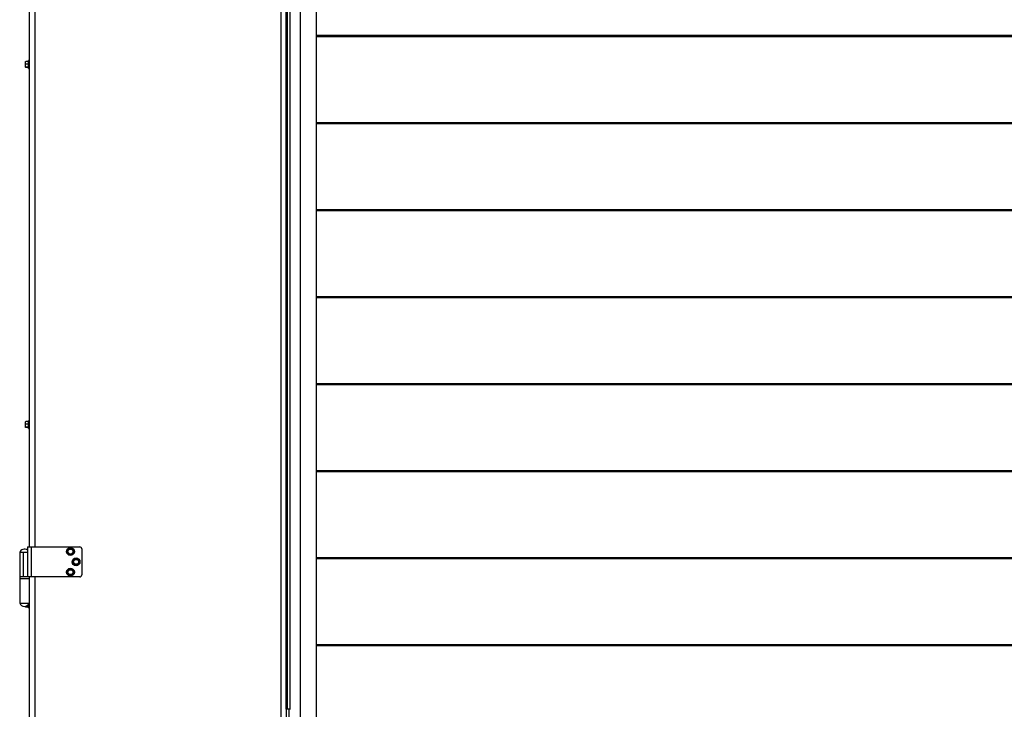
# Model space of a CAD drawing. Header units: inches. Extents: x 170 to 288, y 234 to 248.
# Tile 385 of 480: x 251.01 to 253.2, y 241.86 to 243.39. Entities that reach past the tile are written whole.
import ezdxf

# ---------------------------------------------------------------- set-up
doc = ezdxf.new("R2010")
doc.units = ezdxf.units.IN
doc.header["$LTSCALE"] = 0.25
doc.header["$MEASUREMENT"] = 0
doc.layers.add('STANDARD Z GUIDE MOTOR RH', color=7, linetype='Continuous')

msp = doc.modelspace()

# ---------------------------------------------------------------- linework, layer by layer
at = {"layer": 'STANDARD Z GUIDE MOTOR RH'}
for p, q in [((251.5933498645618, 244.1811111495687), (251.5933498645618, 240.1477778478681)), ((251.6056498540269, 244.1811111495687), (251.6056498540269, 240.1394444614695)), ((251.6058041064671, 241.8568326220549), (251.6058041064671, 244.1811111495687)), ((251.6069209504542, 241.8568326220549), (251.6069209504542, 244.1811111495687)), ((251.6085033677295, 241.8568326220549), (251.6085033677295, 244.1811111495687)), ((251.6085513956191, 241.8568326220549), (251.6085513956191, 244.1811111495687)), ((251.6146862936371, 241.8560896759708), (251.6146862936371, 244.1811111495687)), ((251.6371340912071, 240.4115050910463), (251.6371340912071, 244.1887244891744)), ((251.6723164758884, 244.1887244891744), (251.6723164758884, 240.4522490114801)), ((251.0350165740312, 243.6477778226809), (251.0350165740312, 242.2177778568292)), ((251.0473164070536, 243.6477778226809), (251.0473164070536, 242.2177778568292)), ((255.5389830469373, 243.3534825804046), (251.6723164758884, 243.3534825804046)), ((255.5389830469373, 243.3522587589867), (251.6723164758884, 243.3522587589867)), ((255.5389830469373, 243.3510349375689), (251.6723164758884, 243.3510349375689)), ((251.0275745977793, 243.2959900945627), (251.0270164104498, 243.2956698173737)), ((251.0270164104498, 243.2832191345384), (251.0270164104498, 243.2956889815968)), ((251.0333498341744, 243.2959900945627), (251.0275745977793, 243.2959900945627)), ((251.0350165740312, 243.298111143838), (251.0333498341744, 243.298111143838)), ((251.0333498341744, 243.2807778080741), (251.0333498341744, 243.298111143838)), ((251.0275745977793, 243.2900850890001), (251.0270164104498, 243.2930375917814)), ((251.0275745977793, 243.2828988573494), (251.0270164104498, 243.2832191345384)), ((251.0333498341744, 243.2900850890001), (251.0275745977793, 243.2900850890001)), ((251.0333498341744, 243.283539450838), (251.0275745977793, 243.283539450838)), ((251.0333498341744, 243.2828988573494), (251.0275745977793, 243.2828988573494)), ((251.0333498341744, 243.2807778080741), (251.0350165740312, 243.2807778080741)), ((255.5389830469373, 243.1601492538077), (251.6723164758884, 243.1601492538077)), ((255.5389830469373, 243.1589254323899), (251.6723164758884, 243.1589254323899)), ((255.5389830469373, 243.157701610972), (251.6723164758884, 243.157701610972)), ((255.5389830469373, 242.9668159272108), (251.6723164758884, 242.9668159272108)), ((255.5389830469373, 242.9655921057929), (251.6723164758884, 242.9655921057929)), ((255.5389830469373, 242.9643682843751), (251.6723164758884, 242.9643682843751)), ((255.5389830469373, 242.7734825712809), (251.6723164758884, 242.7734825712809)), ((255.5389830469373, 242.772258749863), (251.6723164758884, 242.772258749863)), ((255.5389830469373, 242.7710349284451), (251.6723164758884, 242.7710349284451)), ((255.5389830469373, 242.580149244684), (251.6723164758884, 242.580149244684)), ((255.5389830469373, 242.5789254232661), (251.6723164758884, 242.5789254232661)), ((255.5389830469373, 242.5777016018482), (251.6723164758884, 242.5777016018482)), ((251.0275745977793, 242.4961459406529), (251.0270164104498, 242.4956303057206)), ((251.0270164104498, 242.4832585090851), (251.0270164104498, 242.495693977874)), ((251.0275745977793, 242.4904755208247), (251.0270164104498, 242.4933107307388)), ((251.0333498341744, 242.4961459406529), (251.0275745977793, 242.4961459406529)), ((251.0333498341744, 242.4904755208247), (251.0275745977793, 242.4904755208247)), ((251.0350165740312, 242.4981111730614), (251.0333498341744, 242.4981111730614)), ((251.0333498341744, 242.4807777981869), (251.0333498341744, 242.4981111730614)), ((251.0275745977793, 242.4827430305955), (251.0270164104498, 242.4832585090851)), ((251.0333498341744, 242.4837741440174), (251.0275745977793, 242.4837741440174)), ((251.0333498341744, 242.4827430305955), (251.0275745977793, 242.4827430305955)), ((251.0333498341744, 242.4807777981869), (251.0350165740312, 242.4807777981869)), ((255.5389830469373, 242.3868159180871), (251.6723164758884, 242.3868159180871)), ((255.5389830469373, 242.3855920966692), (251.6723164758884, 242.3855920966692)), ((255.5389830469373, 242.3843682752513), (251.6723164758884, 242.3843682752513)), ((251.0140163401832, 242.2052777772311), (251.0140163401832, 242.0927778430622)), ((251.0310498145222, 242.2052777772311), (251.0140163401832, 242.2052777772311)), ((251.0226047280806, 242.151111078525), (251.0226047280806, 242.2052777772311)), ((251.0310498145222, 242.2177778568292), (251.0310498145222, 242.151111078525)), ((251.0310498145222, 242.2177778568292), (251.1475163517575, 242.2177778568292)), ((251.0391832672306, 242.2177778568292), (251.0391832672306, 242.151111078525)), ((251.1206191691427, 242.2034483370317), (251.1238293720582, 242.2018006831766)), ((251.1263265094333, 242.2145692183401), (251.1232946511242, 242.2126127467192)), ((251.1270395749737, 242.2001530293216), (251.130071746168, 242.2021095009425)), ((251.1327472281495, 242.21127391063), (251.129537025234, 242.212921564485)), ((251.1516830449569, 242.2136111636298), (251.1516830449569, 242.1552777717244)), ((251.1330813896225, 242.1805908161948), (251.1362753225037, 242.178912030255)), ((251.1388966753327, 242.1916556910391), (251.135845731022, 242.1897287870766)), ((251.1394695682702, 242.1772332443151), (251.142520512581, 242.1791601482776)), ((251.1452848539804, 242.1882981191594), (251.1420909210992, 242.1899769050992)), ((255.5389830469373, 242.1934825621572), (251.6723164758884, 242.1934825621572)), ((255.5389830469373, 242.1922587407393), (251.6723164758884, 242.1922587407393)), ((255.5389830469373, 242.1910349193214), (251.6723164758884, 242.1910349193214)), ((251.1203804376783, 242.1580120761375), (251.1234786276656, 242.1561618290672)), ((251.1267895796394, 242.1687438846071), (251.1236385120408, 242.1669860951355)), ((251.1329856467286, 242.1650435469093), (251.1298877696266, 242.1668937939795)), ((251.0350165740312, 242.1469445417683), (251.0140163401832, 242.1469445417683)), ((251.1475163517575, 242.151111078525), (251.0164753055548, 242.151111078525)), ((251.0350165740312, 242.151111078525), (251.0350165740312, 240.7477779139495)), ((251.0473164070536, 242.151111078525), (251.0473164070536, 240.7477779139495)), ((251.1265765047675, 242.1543117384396), (251.1297278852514, 242.1560695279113)), ((251.0140163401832, 242.0927778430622), (251.0350165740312, 242.0927778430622)), ((251.0275745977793, 242.083551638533), (251.0270164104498, 242.0857837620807)), ((251.0270164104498, 242.0844444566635), (251.0270164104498, 242.0857837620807)), ((251.0270164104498, 242.0844444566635), (251.0272939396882, 242.0839637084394)), ((251.0333498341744, 242.083551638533), (251.0275745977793, 242.083551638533)), ((251.0333498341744, 242.0880158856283), (251.031608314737, 242.0880158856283)), ((251.0333498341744, 242.0820278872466), (251.0333498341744, 242.0897968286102)), ((251.0333498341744, 242.0820278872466), (251.0350165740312, 242.0820278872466)), ((255.5389830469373, 242.0001492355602), (251.6723164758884, 242.0001492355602)), ((255.5389830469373, 241.9989254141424), (251.6723164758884, 241.9989254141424)), ((255.5389830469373, 241.9977015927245), (251.6723164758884, 241.9977015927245)), ((251.6122115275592, 241.8568326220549), (251.6056498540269, 241.8568326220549)), ((251.6122115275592, 241.8220562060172), (251.6122115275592, 241.8568329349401))]:
    msp.add_line(p, q, dxfattribs=at)
for centre, radius in [((251.1266831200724, 242.2073611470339), 0.008666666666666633), ((251.1266831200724, 242.2073611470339), 0.006250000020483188), ((251.1266831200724, 242.2073611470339), 0.005468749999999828), ((251.1391831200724, 242.1844444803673), 0.008666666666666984), ((251.1391831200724, 242.1844444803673), 0.006250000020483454), ((251.1391831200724, 242.1844444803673), 0.00546875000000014), ((251.1266831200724, 242.1615278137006), 0.008666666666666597), ((251.1266831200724, 242.1615278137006), 0.006250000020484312), ((251.1266831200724, 242.1615278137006), 0.005468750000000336)]:
    msp.add_circle(centre, radius, dxfattribs=at)
for centre, radius, start, end in [((251.0245164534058, 242.201363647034), 0.01120583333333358, 54.33608300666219, 159.557320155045), ((251.1475164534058, 242.213611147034), 0.00416666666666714, 0, 90), ((251.1475164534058, 242.1552778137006), 0.004166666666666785, 270, 0), ((251.0245164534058, 242.0966919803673), 0.01120583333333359, 200.4426798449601, 339.5556627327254)]:
    msp.add_arc(centre, radius, start, end, dxfattribs=at)
for points, knots in [([(251.0270164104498, 243.2930375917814), (251.0270169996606, 243.2931075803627), (251.02702539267, 243.29410453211), (251.0273099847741, 243.2950816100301), (251.0275745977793, 243.2959900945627)], [0, 0, 0, 0, 0.07020257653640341, 1, 1, 1, 1]), ([(251.0270164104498, 243.2868122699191), (251.0270247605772, 243.2871098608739), (251.0270558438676, 243.288217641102), (251.0273554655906, 243.2892962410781), (251.0275745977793, 243.2900850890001)], [0, 0, 0, 0, 0.2686371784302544, 1, 1, 1, 1]), ([(251.0275745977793, 243.283539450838), (251.0274903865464, 243.2838142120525), (251.0271634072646, 243.2848810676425), (251.0270790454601, 243.2859893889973), (251.0270164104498, 243.2868122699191)], [0, 0, 0, 0, 0.2575430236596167, 1, 1, 1, 1]), ([(251.0270164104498, 243.2832191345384), (251.0270169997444, 243.2832267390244), (251.0270253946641, 243.2833350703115), (251.0273099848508, 243.2834409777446), (251.0275745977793, 243.283539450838)], [0, 0, 0, 0, 0.0701965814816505, 1, 1, 1, 1]), ([(251.0270164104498, 242.4933107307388), (251.027016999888, 242.4933779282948), (251.0270253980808, 242.4943353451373), (251.0273099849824, 242.4952735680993), (251.0275745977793, 242.4961459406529)], [0, 0, 0, 0, 0.07018631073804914, 1, 1, 1, 1]), ([(251.0270164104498, 242.487124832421), (251.0270247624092, 242.4874294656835), (251.0270558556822, 242.4885635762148), (251.0273554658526, 242.4896678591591), (251.0275745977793, 242.4904755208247)], [0, 0, 0, 0, 0.2686098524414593, 1, 1, 1, 1]), ([(251.0275745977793, 242.4837741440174), (251.0274903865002, 242.4840554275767), (251.0271633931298, 242.4851476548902), (251.0270790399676, 242.4862823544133), (251.0270164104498, 242.487124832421)], [0, 0, 0, 0, 0.2575320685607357, 1, 1, 1, 1]), ([(251.0270164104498, 242.4832585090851), (251.0270169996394, 242.48327077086), (251.0270253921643, 242.4834454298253), (251.0273099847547, 242.4836157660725), (251.0275745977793, 242.4837741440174)], [0, 0, 0, 0, 0.07020409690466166, 1, 1, 1, 1]), ([(251.1232946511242, 242.2126127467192), (251.1232227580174, 242.2125663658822), (251.1221988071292, 242.211905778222), (251.1211954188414, 242.2112583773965), (251.1202624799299, 242.2106564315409)], [0, 0, 0, 0, 0.07021147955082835, 1, 1, 1, 1]), ([(251.1202624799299, 242.2106564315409), (251.1203054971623, 242.2097877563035), (251.120364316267, 242.2085999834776), (251.1204246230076, 242.2073800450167), (251.1204408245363, 242.207052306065)], [0, 0, 0, 0, 0.7313479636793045, 0.9999999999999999, 0.9999999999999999, 0.9999999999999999, 0.9999999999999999]), ([(251.1204408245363, 242.207052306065), (251.1204856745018, 242.2061461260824), (251.1205460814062, 242.2049256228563), (251.1206042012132, 242.2037508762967), (251.1206191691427, 242.2034483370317)], [0, 0, 0, 0, 0.7424642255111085, 1, 1, 1, 1]), ([(251.1238293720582, 242.2018006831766), (251.1239054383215, 242.2017616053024), (251.1249892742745, 242.2012048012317), (251.126051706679, 242.2006597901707), (251.1270395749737, 242.2001530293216)], [0, 0, 0, 0, 0.07018245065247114, 1, 1, 1, 1]), ([(251.129537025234, 242.212921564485), (251.129460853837, 242.2129606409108), (251.1283766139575, 242.2135168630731), (251.1273142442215, 242.2140621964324), (251.1263265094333, 242.2145692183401)], [0, 0, 0, 0, 0.07025326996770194, 1, 1, 1, 1]), ([(251.130071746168, 242.2021095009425), (251.1301436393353, 242.2021558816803), (251.1311676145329, 242.2028164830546), (251.1321709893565, 242.2034639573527), (251.1331039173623, 242.2040659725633)], [0, 0, 0, 0, 0.07020987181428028, 1, 1, 1, 1]), ([(251.1329255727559, 242.2076699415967), (251.1329093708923, 242.2079976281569), (251.1328490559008, 242.209217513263), (251.1327902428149, 242.2104052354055), (251.1327472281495, 242.21127391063)], [0, 0, 0, 0, 0.2686208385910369, 1, 1, 1, 1]), ([(251.1331039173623, 242.2040659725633), (251.1330889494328, 242.2043685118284), (251.1330308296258, 242.2055432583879), (251.1329704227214, 242.2067637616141), (251.1329255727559, 242.2076699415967)], [0, 0, 0, 0, 0.2575357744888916, 1, 1, 1, 1]), ([(251.135845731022, 242.1897287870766), (251.1357734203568, 242.1896831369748), (251.1347430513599, 242.1890326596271), (251.1337334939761, 242.1883949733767), (251.1327947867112, 242.1878020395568)], [0, 0, 0, 0, 0.0701793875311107, 1, 1, 1, 1]), ([(251.1327947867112, 242.1878020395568), (251.1328292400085, 242.1869329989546), (251.1328763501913, 242.1857447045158), (251.1329250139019, 242.1845242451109), (251.1329380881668, 242.1841963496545)], [0, 0, 0, 0, 0.7313344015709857, 1, 1, 1, 1]), ([(251.1329380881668, 242.1841963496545), (251.1329740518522, 242.1832898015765), (251.1330224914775, 242.1820687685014), (251.1330693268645, 242.1808935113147), (251.1330813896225, 242.1805908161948)], [0, 0, 0, 0, 0.7424435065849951, 1, 1, 1, 1]), ([(251.1362753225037, 242.178912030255), (251.1363510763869, 242.1788722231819), (251.1374297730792, 242.1783053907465), (251.1384867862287, 242.1777498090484), (251.1394695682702, 242.1772332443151)], [0, 0, 0, 0, 0.07022723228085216, 1, 1, 1, 1]), ([(251.1420909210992, 242.1899769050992), (251.142015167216, 242.1900167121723), (251.1409364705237, 242.1905835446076), (251.1398794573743, 242.1911391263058), (251.1388966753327, 242.1916556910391)], [0, 0, 0, 0, 0.07022723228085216, 1, 1, 1, 1]), ([(251.142520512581, 242.1791601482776), (251.1425928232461, 242.1792057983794), (251.1436231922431, 242.1798562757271), (251.1446327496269, 242.1804939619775), (251.1455714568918, 242.1810868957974)], [0, 0, 0, 0, 0.0701793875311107, 1, 1, 1, 1]), ([(251.1454281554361, 242.1846925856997), (251.1454152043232, 242.1850204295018), (251.1453669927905, 242.1862408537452), (251.145319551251, 242.1874290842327), (251.1452848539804, 242.1882981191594)], [0, 0, 0, 0, 0.2686310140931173, 1, 1, 1, 1]), ([(251.1455714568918, 242.1810868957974), (251.1455593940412, 242.1813895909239), (251.1455125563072, 242.1825648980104), (251.1454641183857, 242.1837859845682), (251.1454281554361, 242.1846925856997)], [0, 0, 0, 0, 0.2575455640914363, 1, 1, 1, 1]), ([(251.1204339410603, 242.1616201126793), (251.1204204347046, 242.1607129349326), (251.1204022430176, 242.1594910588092), (251.1203849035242, 242.1583149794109), (251.1203804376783, 242.1580120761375)], [0, 0, 0, 0, 0.7424465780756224, 1, 1, 1, 1]), ([(251.1204871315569, 242.1652281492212), (251.1204742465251, 242.1643584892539), (251.1204566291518, 242.1631694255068), (251.1204387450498, 242.1619481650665), (251.1204339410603, 242.1616201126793)], [0, 0, 0, 0, 0.7313821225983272, 0.9999999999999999, 0.9999999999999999, 0.9999999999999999, 0.9999999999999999]), ([(251.1236385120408, 242.1669860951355), (251.1235638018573, 242.1669444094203), (251.122499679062, 242.1663506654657), (251.1214567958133, 242.1657689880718), (251.1204871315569, 242.1652281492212)], [0, 0, 0, 0, 0.0702082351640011, 1, 1, 1, 1]), ([(251.1298877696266, 242.1668937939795), (251.1298143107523, 242.1669376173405), (251.1287678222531, 242.1675619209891), (251.1277427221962, 242.1681743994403), (251.1267895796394, 242.1687438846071)], [0, 0, 0, 0, 0.07019558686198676, 1, 1, 1, 1]), ([(251.1297278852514, 242.1560695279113), (251.1298025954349, 242.1561112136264), (251.1308667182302, 242.156704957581), (251.1319096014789, 242.1572866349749), (251.1328792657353, 242.1578274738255)], [0, 0, 0, 0, 0.0702082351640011, 1, 1, 1, 1]), ([(251.1328792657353, 242.1578274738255), (251.1328837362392, 242.1581303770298), (251.1329010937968, 242.1593064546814), (251.13291909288, 242.160528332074), (251.1329324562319, 242.1614355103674)], [0, 0, 0, 0, 0.257553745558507, 1, 1, 1, 1]), ([(251.1329324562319, 242.1614355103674), (251.1329372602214, 242.1617635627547), (251.1329551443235, 242.1629848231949), (251.1329727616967, 242.164173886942), (251.1329856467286, 242.1650435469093)], [0, 0, 0, 0, 0.2686178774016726, 0.9999999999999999, 0.9999999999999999, 0.9999999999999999, 0.9999999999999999]), ([(251.1234786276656, 242.1561618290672), (251.1235520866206, 242.1561180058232), (251.1245985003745, 242.1554937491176), (251.1256234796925, 242.1548812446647), (251.1265765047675, 242.1543117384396)], [0, 0, 0, 0, 0.07020067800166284, 0.9999999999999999, 0.9999999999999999, 0.9999999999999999, 0.9999999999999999]), ([(251.0273086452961, 242.0839810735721), (251.0273173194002, 242.0839506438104), (251.0273590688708, 242.0838041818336), (251.0274793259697, 242.0836632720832), (251.0275745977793, 242.083551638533)], [0, 0, 0, 0, 0.2077656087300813, 1, 1, 1, 1])]:
    msp.add_open_spline(points, degree=3, knots=knots, dxfattribs=at)

doc.saveas('drawing.dxf')
